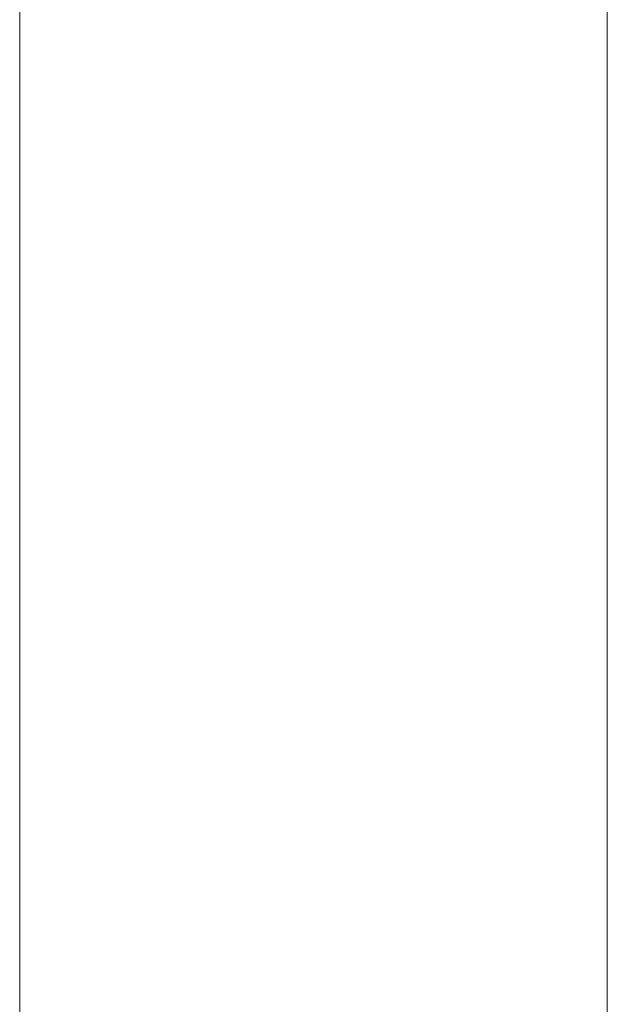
# Model space of a CAD drawing. Header units: inches. Extents: x 1 to 109, y 1 to 85.
# Tile 913 of 1056: x 88.5408 to 88.5596, y 24.6575 to 24.689. Entities that reach past the tile are written whole.
import ezdxf

# ---------------------------------------------------------------- set-up
doc = ezdxf.new("R2010")
doc.units = ezdxf.units.IN
doc.header["$MEASUREMENT"] = 0

msp = doc.modelspace()

# ---------------------------------------------------------------- linework, layer by layer
at = {"color": 7, "linetype": 'Continuous', "lineweight": 15, "ltscale": 5}
for p, q in [((88.540809, 24.748272), (88.540809, 24.581605)), ((88.559574, 24.468938), (88.559574, 24.728517)), ((88.559574, 24.717522), (88.559574, 24.459607)), ((88.559574, 24.717522), (88.559574, 24.459607)), ((88.559574, 24.449772), (88.559574, 24.70935)), ((88.559574, 24.449772), (88.559574, 24.70935))]:
    msp.add_line(p, q, dxfattribs=at)

doc.saveas('drawing.dxf')
